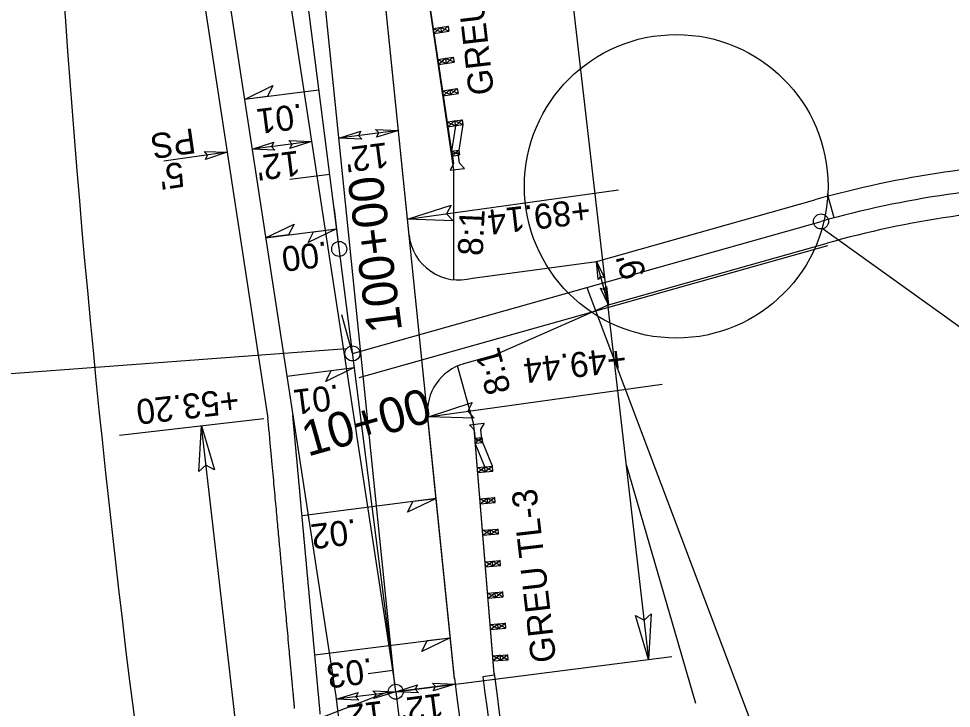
# Model space of a CAD drawing. Extents: x 472216 to 481979, y 489069 to 507339.
# Drawn here: x 478137.1 to 478323.6, y 496510.4 to 496648.4 of the extents above; entities that cross this region are included whole.
import ezdxf

# ---------------------------------------------------------------- set-up
doc = ezdxf.new("R2010")
doc.units = 0
for name, color, linetype in [('Old_Level_12', 7, 'Continuous'), ('Prop Drainage Structure Drop Inlet Grate 2 Narrow Slots and Sag Grates 840 24 CELL', 7, 'Continuous'), ('Prop Drainage Structure Drop Inlet Grate 2 Wide Slots and Sag Grates 840 22 Label', 7, 'Continuous'), ('Prop Drainage Structure Outlet Berm Ditch 850 10 CELL', 7, 'Continuous'), ('Prop Drainage Structure Pipe CSP 15in', 7, 'Continuous'), ('Prop Drainage Structure Pipe Plug CELL', 7, 'Continuous'), ('Prop Drainage Structure Pipe RCP 15in Class III Label', 7, 'Continuous'), ('Prop Drainage Structure Pipe RCP 24in Class III Label', 7, 'Continuous'), ('Prop Drainage Structure Tops and Inverts LABEL', 7, 'Continuous'), ('Prop Earthen Structure False Sump CELL', 7, 'Continuous'), ('Prop Erosion Embankment Toe Protection CELL', 7, 'Continuous'), ('Prop Erosion Embankment Toe Protection Label', 7, 'Continuous'), ('Sheet Block Revision CELL', 7, 'Continuous'), ('Sheet Clip Boundary CELL', 7, 'Continuous'), ('Sheet North Arrow Point CELL', 7, 'Continuous'), ('Sheet PE Seal Cell', 7, 'Continuous'), ('Sheet Plot Border Outside CELL', 7, 'Continuous'), ('Sheet Profile Grid Major CELL', 7, 'Continuous'), ('Sheet Profile Grid Minor CELL', 7, 'Continuous')]:
    doc.layers.add(name, color=color, linetype=linetype)

msp = doc.modelspace()

# ---------------------------------------------------------------- linework, layer by layer
at = {"layer": 'Old_Level_12'}
for p, q in [((478297.93, 496606.35), (478390.25, 496539.95)), ((478250.68, 496594.6), (478296.57, 496473.15)), ((478202.66, 496582.32), (478013.22, 496568.17)), ((478210.98, 496513.77), (478064.67, 496457.06))]:
    msp.add_line(p, q, dxfattribs=at)
for centre in [(478297.52, 496607.8), (478201.18, 496602.31), (478201.18, 496602.31), (478201.18, 496602.31), (478203.84, 496581.41), (478212.48, 496513.77), (478212.48, 496513.77)]:
    msp.add_circle(centre, 1.5, dxfattribs=at)
at = {"layer": 'Prop Drainage Structure Drop Inlet Grate 2 Narrow Slots and Sag Grates 840 24 CELL'}
for points in [[(478182.24, 496632.22), (478187.94, 496634.97), (478186.83, 496632.81)], [(478186.48, 496604.54), (478192.18, 496607.29), (478191.07, 496605.13)], [(478200.65, 496606.35), (478194.95, 496603.61), (478196.06, 496605.76)], [(478204.2, 496578.57), (478198.5, 496575.83), (478199.61, 496577.99)], [(478220.54, 496552.43), (478214.84, 496549.69), (478215.95, 496551.85)], [(478223.39, 496524.57), (478217.69, 496521.83), (478218.8, 496523.99)]]:
    msp.add_lwpolyline(points, close=True, dxfattribs=at)
at = {"layer": 'Prop Drainage Structure Drop Inlet Grate 2 Wide Slots and Sag Grates 840 22 Label'}
for p, q in [((478182.23, 496632.23), (478197.11, 496634.13)), ((478186.47, 496604.54), (478200.66, 496606.35)), ((478190.71, 496576.85), (478204.21, 496578.58)), ((478193.75, 496549.01), (478220.55, 496552.44)), ((478196.31, 496521.11), (478223.4, 496524.57))]:
    msp.add_line(p, q, dxfattribs=at)
at = {"layer": 'Prop Drainage Structure Outlet Berm Ditch 850 10 CELL'}
for points in [[(478205.68, 496624.29), (478201.12, 496624.49), (478205.5, 496625.85), (478205.03, 496624.99)], [(478208.46, 496626.2), (478213.02, 496626.01), (478208.64, 496624.64), (478209.1, 496625.5)], [(478188.32, 496622.07), (478183.76, 496622.27), (478188.14, 496623.64), (478187.68, 496622.77)], [(478191.1, 496623.99), (478195.66, 496623.79), (478191.28, 496622.42), (478191.75, 496623.29)], [(478174.23, 496621.78), (478178.8, 496621.64), (478174.43, 496620.21), (478174.88, 496621.09)], [(478223.97, 496607.94), (478214.84, 496608.24), (478223.59, 496611.07), (478222.67, 496609.32)], [(478252.98, 496596.18), (478252.6, 496599.82), (478254.2, 496596.5), (478253.46, 496596.77)], [(478254.66, 496594.79), (478255.04, 496591.15), (478253.44, 496594.46), (478254.18, 496594.19)], [(478228.18, 496568.45), (478219.05, 496568.75), (478227.8, 496571.58), (478226.88, 496569.84)], [(478173.13, 496557.83), (478173.63, 496566.95), (478176.27, 496558.14), (478174.54, 496559.1)], [(478263.55, 496529.35), (478263.04, 496520.23), (478260.42, 496529.03), (478262.14, 496528.08)], [(478217.04, 496513.57), (478212.48, 496513.77), (478216.87, 496515.14), (478216.4, 496514.27)], [(478219.83, 496515.49), (478224.39, 496515.29), (478220, 496513.93), (478220.47, 496514.79)], [(478205.14, 496512.05), (478200.57, 496512.25), (478204.96, 496513.62), (478204.49, 496512.75)], [(478207.92, 496513.97), (478212.48, 496513.77), (478208.09, 496512.41), (478208.56, 496513.27)]]:
    msp.add_lwpolyline(points, close=True, dxfattribs=at)
at = {"layer": 'Prop Drainage Structure Pipe CSP 15in'}
msp.add_line((478224.25, 496516.32), (478199.81, 496755.15), dxfattribs=at)
at = {"layer": 'Prop Drainage Structure Pipe Plug CELL'}
for p, q in [((478216.81, 496667.61), (478223.69, 496621.37)), ((478219.97, 496646.4), (478222.97, 496646.85)), ((478219.97, 496646.4), (478220.11, 496645.41)), ((478219.97, 496646.4), (478221.61, 496645.63)), ((478221.47, 496646.62), (478220.11, 496645.41)), ((478220.11, 496645.41), (478223.12, 496645.86)), ((478221.47, 496646.62), (478221.61, 496645.63)), ((478223.12, 496645.86), (478221.47, 496646.62)), ((478221.61, 496645.63), (478222.97, 496646.85)), ((478222.97, 496646.85), (478223.12, 496645.86)), ((478220.89, 496640.17), (478224, 496640.63)), ((478220.89, 496640.17), (478222.59, 496639.41)), ((478222.45, 496640.4), (478221.04, 496639.18)), ((478222.45, 496640.4), (478222.59, 496639.41)), ((478224.14, 496639.64), (478222.45, 496640.4)), ((478222.59, 496639.41), (478224, 496640.63)), ((478224, 496640.63), (478224.14, 496639.64)), ((478221.04, 496639.18), (478224.14, 496639.64)), ((478221.82, 496633.93), (478224.79, 496634.38)), ((478223.45, 496633.17), (478224.79, 496634.38)), ((478224.79, 496634.38), (478224.94, 496633.39)), ((478221.82, 496633.93), (478223.45, 496633.17)), ((478223.31, 496634.15), (478221.97, 496632.94)), ((478221.97, 496632.94), (478224.94, 496633.39)), ((478223.31, 496634.15), (478223.45, 496633.17)), ((478224.94, 496633.39), (478223.31, 496634.15)), ((478222.75, 496627.7), (478225.78, 496628.15)), ((478222.75, 496627.7), (478224.41, 496626.94)), ((478224.27, 496627.93), (478222.9, 496626.71)), ((478222.9, 496626.71), (478225.93, 496627.16)), ((478224.41, 496626.94), (478223.62, 496621.86)), ((478224.27, 496627.93), (478224.41, 496626.94)), ((478225.93, 496627.16), (478224.27, 496627.93)), ((478224.41, 496626.94), (478225.78, 496628.15)), ((478225.93, 496627.16), (478225.1, 496622.09)), ((478225.78, 496628.15), (478225.93, 496627.16)), ((478223.62, 496621.86), (478225.1, 496622.09)), ((478225.25, 496621.1), (478223.62, 496621.86)), ((478223.77, 496620.88), (478225.1, 496622.09)), ((478224.38, 496621.43), (478223.77, 496621.35)), ((478223.77, 496621.35), (478224.04, 496619.32)), ((478224.98, 496621.51), (478224.38, 496621.43)), ((478225.25, 496619.48), (478224.98, 496621.51)), ((478225.1, 496622.09), (478225.18, 496621.59)), ((478225.1, 496622.09), (478225.25, 496621.1)), ((478223.77, 496620.88), (478225.25, 496621.1)), ((478226.25, 496618.42), (478225.25, 496619.48)), ((478224.04, 496619.32), (478223.34, 496618.04)), ((478223.34, 496618.04), (478226.25, 496618.42)), ((478227.24, 496567.15), (478230.16, 496567.44)), ((478230.16, 496567.44), (478229.43, 496566.18)), ((478228.21, 496566.06), (478227.24, 496567.15)), ((478228.41, 496564.03), (478228.21, 496566.06)), ((478229.43, 496566.18), (478229.63, 496564.15)), ((478228.3, 496564.49), (478229.8, 496564.61)), ((478228.3, 496564.49), (478229.88, 496563.61)), ((478232.18, 496517.39), (478228.34, 496563.99)), ((478229.8, 496564.61), (478228.38, 496563.49)), ((478228.38, 496563.49), (478229.88, 496563.61)), ((478230.31, 496558.73), (478228.38, 496563.49)), ((478229.02, 496564.09), (478228.41, 496564.03)), ((478229.63, 496564.15), (478229.02, 496564.09)), ((478229.88, 496563.61), (478229.8, 496564.61)), ((478229.88, 496563.61), (478229.84, 496564.11)), ((478231.84, 496558.86), (478229.88, 496563.61)), ((478228.79, 496558.61), (478231.84, 496558.86)), ((478230.39, 496557.74), (478228.79, 496558.61)), ((478228.87, 496557.61), (478230.31, 496558.73)), ((478230.39, 496557.74), (478230.31, 496558.73)), ((478230.31, 496558.73), (478231.92, 496557.86)), ((478231.84, 496558.86), (478230.39, 496557.74)), ((478231.92, 496557.86), (478231.84, 496558.86)), ((478228.87, 496557.61), (478231.92, 496557.86)), ((478229.3, 496552.33), (478232.29, 496552.57)), ((478230.88, 496551.45), (478229.3, 496552.33)), ((478229.38, 496551.33), (478230.8, 496552.45)), ((478230.88, 496551.45), (478230.8, 496552.45)), ((478230.8, 496552.45), (478232.37, 496551.57)), ((478232.29, 496552.57), (478230.88, 496551.45)), ((478232.37, 496551.57), (478232.29, 496552.57)), ((478229.38, 496551.33), (478232.37, 496551.57)), ((478229.82, 496546.05), (478232.95, 496546.3)), ((478231.47, 496545.18), (478229.82, 496546.05)), ((478229.9, 496545.05), (478231.38, 496546.17)), ((478229.9, 496545.05), (478233.03, 496545.31)), ((478231.47, 496545.18), (478231.38, 496546.17)), ((478231.38, 496546.17), (478233.03, 496545.31)), ((478232.95, 496546.3), (478231.47, 496545.18)), ((478233.03, 496545.31), (478232.95, 496546.3)), ((478230.34, 496539.77), (478233.36, 496540.01)), ((478230.42, 496538.77), (478230.34, 496539.77)), ((478231.93, 496538.89), (478230.34, 496539.77)), ((478230.42, 496538.77), (478231.85, 496539.89)), ((478231.93, 496538.89), (478231.85, 496539.89)), ((478231.85, 496539.89), (478233.44, 496539.02)), ((478233.36, 496540.01), (478231.93, 496538.89)), ((478233.44, 496539.02), (478233.36, 496540.01)), ((478230.42, 496538.77), (478233.44, 496539.02)), ((478230.85, 496533.49), (478233.89, 496533.74)), ((478233.89, 496533.74), (478232.46, 496532.61)), ((478233.97, 496532.74), (478233.89, 496533.74)), ((478232.46, 496532.61), (478230.85, 496533.49)), ((478230.94, 496532.49), (478232.37, 496533.61)), ((478230.94, 496532.49), (478233.97, 496532.74)), ((478232.46, 496532.61), (478232.37, 496533.61)), ((478232.37, 496533.61), (478233.97, 496532.74)), ((478231.37, 496527.21), (478234.41, 496527.46)), ((478232.97, 496526.33), (478231.37, 496527.21)), ((478231.45, 496526.21), (478232.89, 496527.33)), ((478231.45, 496526.21), (478234.5, 496526.46)), ((478232.97, 496526.33), (478232.89, 496527.33)), ((478232.89, 496527.33), (478234.5, 496526.46)), ((478234.41, 496527.46), (478232.97, 496526.33)), ((478234.5, 496526.46), (478234.41, 496527.46)), ((478231.89, 496520.93), (478234.88, 496521.17)), ((478231.89, 496520.93), (478233.38, 496521.05)), ((478231.97, 496519.93), (478231.89, 496520.93)), ((478233.47, 496520.05), (478231.89, 496520.93)), ((478233.38, 496521.05), (478231.97, 496519.93)), ((478233.47, 496520.05), (478233.38, 496521.05)), ((478233.38, 496521.05), (478234.96, 496520.17)), ((478234.88, 496521.17), (478233.47, 496520.05)), ((478234.96, 496520.17), (478234.88, 496521.17)), ((478231.97, 496519.93), (478234.96, 496520.17))]:
    msp.add_line(p, q, dxfattribs=at)
at = {"layer": 'Prop Drainage Structure Pipe RCP 15in Class III Label'}
for p, q in [((478212.31, 496515.1), (478187.87, 496753.93)), ((478212.31, 496515.1), (478187.87, 496753.93)), ((478175.97, 496752.41), (478212.31, 496515.1)), ((478175.97, 496752.41), (478212.31, 496515.1))]:
    msp.add_line(p, q, dxfattribs=at)
at = {"layer": 'Prop Drainage Structure Pipe RCP 24in Class III Label'}
for p, q in [((478213.44, 496621.97), (478199.79, 496755.3)), ((478176.47, 496669.82), (478191.9, 496569.07)), ((478215.16, 496605.08), (478213.44, 496621.97)), ((478252.6, 496599.82), (478296.3, 496612.13)), ((478255.04, 496591.15), (478298.74, 496603.46)), ((478227.82, 496596.47), (478252.6, 496599.82)), ((478232.16, 496581.07), (478255.04, 496591.15)), ((478226.12, 496579.37), (478232.16, 496581.07)), ((478224.23, 496516.48), (478218.88, 496568.73)), ((478232.22, 496517.06), (478229.91, 496516.76))]:
    msp.add_line(p, q, dxfattribs=at)
for centre, radius, start, end in [((478351.75, 496415.29), 204.5, 90.8659, 105.7331), ((478351.75, 496415.29), 195.5, 90.8659, 105.7331), ((478225.11, 496606.1), 10, 185.8426, 285.7331), ((478228.83, 496569.74), 10, 105.7331, 185.8426), ((481188.33, 496893.65), 2988, 187.25158, 192.08827)]:
    msp.add_arc(centre, radius, start, end, dxfattribs=at)
msp.add_open_spline([(478197.4, 496509.27), (478197.38, 496509.55), (478197.35, 496509.82), (478197.33, 496510.09), (478197.3, 496510.36), (478197.28, 496510.63), (478197.25, 496510.9), (478197.23, 496511.17), (478197.2, 496511.44), (478197.18, 496511.71), (478197.15, 496511.98), (478197.13, 496512.25), (478197.1, 496512.52), (478197.08, 496512.79), (478197.05, 496513.06), (478197.03, 496513.33), (478197, 496513.6), (478196.98, 496513.87), (478196.95, 496514.13), (478196.93, 496514.4), (478196.9, 496514.67), (478196.88, 496514.94), (478196.85, 496515.21), (478196.83, 496515.48), (478196.81, 496515.75), (478196.78, 496516.02), (478196.76, 496516.29), (478196.73, 496516.56), (478196.71, 496516.83), (478196.68, 496517.1), (478196.66, 496517.37), (478196.63, 496517.64), (478196.61, 496517.91), (478196.58, 496518.17), (478196.56, 496518.44), (478196.53, 496518.71), (478196.51, 496518.98), (478196.48, 496519.25), (478196.46, 496519.52), (478196.43, 496519.79), (478196.41, 496520.06), (478196.38, 496520.33), (478196.36, 496520.6), (478196.34, 496520.87), (478196.31, 496521.14), (478196.29, 496521.41), (478196.26, 496521.68), (478196.24, 496521.94), (478196.21, 496522.21), (478196.19, 496522.48), (478196.16, 496522.75), (478196.14, 496523.02), (478196.11, 496523.29), (478196.09, 496523.56), (478196.06, 496523.83), (478196.04, 496524.1), (478196.01, 496524.37), (478195.99, 496524.64), (478195.96, 496524.91), (478195.94, 496525.18), (478195.91, 496525.45), (478195.89, 496525.71), (478195.86, 496525.98), (478195.84, 496526.25), (478195.82, 496526.52), (478195.79, 496526.79), (478195.77, 496527.06), (478195.74, 496527.33), (478195.72, 496527.6), (478195.69, 496527.87), (478195.67, 496528.14), (478195.64, 496528.41), (478195.62, 496528.68), (478195.59, 496528.95), (478195.57, 496529.22), (478195.54, 496529.49), (478195.52, 496529.75), (478195.49, 496530.02), (478195.47, 496530.29), (478195.44, 496530.56), (478195.42, 496530.83), (478195.39, 496531.1), (478195.37, 496531.37), (478195.34, 496531.64), (478195.32, 496531.91), (478195.3, 496532.18), (478195.27, 496532.45), (478195.25, 496532.72), (478195.22, 496532.99), (478195.2, 496533.26), (478195.17, 496533.52), (478195.15, 496533.79), (478195.12, 496534.06), (478195.1, 496534.33), (478195.07, 496534.6), (478195.05, 496534.87), (478195.02, 496535.14), (478195, 496535.41), (478194.97, 496535.68), (478194.95, 496535.95), (478194.92, 496536.22), (478194.9, 496536.49), (478194.87, 496536.76), (478194.85, 496537.03), (478194.82, 496537.3), (478194.8, 496537.56), (478194.78, 496537.83), (478194.75, 496538.1), (478194.73, 496538.37), (478194.7, 496538.64), (478194.68, 496538.91), (478194.65, 496539.18), (478194.63, 496539.45), (478194.6, 496539.72), (478194.58, 496539.99), (478194.55, 496540.26), (478194.53, 496540.53), (478194.5, 496540.8), (478194.48, 496541.07), (478194.45, 496541.33), (478194.43, 496541.6), (478194.4, 496541.87), (478194.38, 496542.14), (478194.35, 496542.41), (478194.33, 496542.68), (478194.3, 496542.95), (478194.28, 496543.22), (478194.26, 496543.49), (478194.23, 496543.76), (478194.21, 496544.03), (478194.18, 496544.3), (478194.16, 496544.57), (478194.13, 496544.84), (478194.11, 496545.1), (478194.08, 496545.37), (478194.06, 496545.64), (478194.03, 496545.91), (478194.01, 496546.18), (478193.98, 496546.45), (478193.96, 496546.72), (478193.93, 496546.99), (478193.91, 496547.26), (478193.88, 496547.53), (478193.86, 496547.8), (478193.83, 496548.07), (478193.81, 496548.34), (478193.79, 496548.61), (478193.76, 496548.88), (478193.74, 496549.14), (478193.71, 496549.41), (478193.69, 496549.68), (478193.66, 496549.95), (478193.64, 496550.22), (478193.61, 496550.49), (478193.59, 496550.76), (478193.56, 496551.03), (478193.54, 496551.3), (478193.51, 496551.57), (478193.49, 496551.84), (478193.46, 496552.11), (478193.44, 496552.38), (478193.41, 496552.65), (478193.39, 496552.91), (478193.36, 496553.18), (478193.34, 496553.45), (478193.31, 496553.72), (478193.29, 496553.99), (478193.27, 496554.26), (478193.24, 496554.53), (478193.22, 496554.8), (478193.19, 496555.07), (478193.17, 496555.34), (478193.14, 496555.61), (478193.12, 496555.88), (478193.09, 496556.15), (478193.07, 496556.42), (478193.04, 496556.68), (478193.02, 496556.95), (478192.99, 496557.22), (478192.97, 496557.49), (478192.94, 496557.76), (478192.92, 496558.03), (478192.89, 496558.3), (478192.87, 496558.57), (478192.84, 496558.84), (478192.82, 496559.11), (478192.79, 496559.38), (478192.77, 496559.65), (478192.75, 496559.92), (478192.72, 496560.19), (478192.7, 496560.46), (478192.67, 496560.72), (478192.65, 496560.99), (478192.62, 496561.26), (478192.6, 496561.53), (478192.57, 496561.8), (478192.55, 496562.07), (478192.52, 496562.34), (478192.5, 496562.61), (478192.47, 496562.88), (478192.45, 496563.15), (478192.42, 496563.42), (478192.4, 496563.69), (478192.37, 496563.96), (478192.35, 496564.23), (478192.32, 496564.49), (478192.3, 496564.76), (478192.27, 496565.03), (478192.25, 496565.3), (478192.23, 496565.57), (478192.2, 496565.84), (478192.18, 496566.11), (478192.15, 496566.38), (478192.13, 496566.65), (478192.1, 496566.92), (478192.08, 496567.19), (478192.05, 496567.46), (478192, 496568), (478191.95, 496568.53), (478191.9, 496569.07)], degree=3, dxfattribs=at)
at = {"layer": 'Prop Drainage Structure Tops and Inverts LABEL'}
msp.add_arc((481188.33, 496893.65), 2980, 187.25347, 192.08827, dxfattribs=at)
at = {"layer": 'Prop Earthen Structure False Sump CELL'}
msp.add_arc((481188.33, 496893.65), 2982.33, 187.25998, 191.26122, dxfattribs=at)
at = {"layer": 'Prop Erosion Embankment Toe Protection CELL'}
for p, q in [((478170.22, 496677.63), (478186.94, 496568.46)), ((478224.13, 496618.15), (478216.81, 496667.61)), ((478228.08, 496567.23), (478224.86, 496578.92)), ((478232.18, 496517.37), (478228.08, 496567.23)), ((478191.97, 496513.68), (478191.97, 496513.68)), ((478192.05, 496512.87), (478192.05, 496512.87)), ((478192.12, 496512.06), (478192.12, 496512.06))]:
    msp.add_line(p, q, dxfattribs=at)
msp.add_lwpolyline([(478192.2, 496511.25), (478192.2, 496511.25), (478192.2, 496511.25)], dxfattribs=at)
msp.add_arc((481188.33, 496893.65), 2980, 187.25398, 192.08827, dxfattribs=at)
msp.add_spline([(478224.08, 496596.15), (478224.08, 496596.34), (478224.08, 496597.03), (478224.08, 496597.71), (478224.08, 496598.39), (478224.09, 496599.07), (478224.09, 496599.75), (478224.09, 496600.43), (478224.09, 496601.11), (478224.09, 496601.8), (478224.09, 496602.48), (478224.09, 496603.16), (478224.1, 496603.84), (478224.1, 496604.52), (478224.1, 496605.2), (478224.1, 496605.88), (478224.1, 496606.57), (478224.1, 496607.25), (478224.11, 496607.93), (478224.11, 496608.61), (478224.11, 496609.29), (478224.11, 496609.97), (478224.11, 496610.65), (478224.11, 496611.33), (478224.12, 496612.02), (478224.12, 496612.7), (478224.12, 496613.38), (478224.12, 496614.06), (478224.12, 496614.74), (478224.12, 496615.42), (478224.12, 496616.1), (478224.13, 496616.79), (478224.13, 496618.15)], degree=3, dxfattribs=at)
for points in [[(478191.97, 496513.68), (478190.3, 496531.94), (478188.62, 496550.2), (478186.94, 496568.46)], [(478192.05, 496512.87), (478192.02, 496513.14), (478192, 496513.41), (478191.97, 496513.68)], [(478192.12, 496512.06), (478192.1, 496512.33), (478192.07, 496512.6), (478192.05, 496512.87)], [(478192.2, 496511.25), (478192.17, 496511.52), (478192.15, 496511.79), (478192.12, 496512.06)], [(478192.27, 496510.44), (478192.25, 496510.71), (478192.22, 496510.98), (478192.2, 496511.25)]]:
    msp.add_open_spline(points, degree=2, dxfattribs=at)
at = {"layer": 'Prop Erosion Embankment Toe Protection Label'}
msp.add_line((478191.9, 496569.07), (478200.45, 496513.29), dxfattribs=at)
msp.add_arc((481188.33, 496893.65), 3012, 187.25212, 191.90666, dxfattribs=at)
at = {"layer": 'Sheet Block Revision CELL'}
for p, q in [((478235.43, 496759.74), (478263.04, 496520.23)), ((478213.02, 496626.01), (478201.12, 496624.49)), ((478195.66, 496623.79), (478183.76, 496622.27)), ((478178.8, 496621.64), (478166.11, 496619.85)), ((478214.84, 496608.24), (478257.04, 496614.1)), ((478255.04, 496591.15), (478252.6, 496599.82)), ((478254.69, 496592.39), (478252.95, 496598.58)), ((478218.88, 496568.73), (478265.76, 496575.24)), ((478157.24, 496565.04), (478186.14, 496568.4)), ((478210.95, 496243.22), (478173.63, 496566.95)), ((478258.55, 496559.17), (478272.43, 496511.45)), ((478212.48, 496513.77), (478267.66, 496520.82)), ((478224.39, 496515.29), (478212.48, 496513.77)), ((478212.48, 496513.77), (478200.57, 496512.25))]:
    msp.add_line(p, q, dxfattribs=at)
at = {"layer": 'Sheet Clip Boundary CELL'}
msp.add_line((478205.2, 496576.59), (478298.88, 496602.98), dxfattribs=at)
at = {"layer": 'Sheet North Arrow Point CELL'}
for p, q in [((478212.48, 496513.77), (478060.46, 497704.67)), ((478203.84, 496581.41), (478297.52, 496607.8))]:
    msp.add_line(p, q, dxfattribs=at)
for centre, radius, start, end in [((480640.23, 496823.91), 2500, 180.18571, 188.99254), ((478351.75, 496415.29), 200, 90.8659, 105.7331), ((481188.33, 496893.65), 3000, 187.27466, 192.08827)]:
    msp.add_arc(centre, radius, start, end, dxfattribs=at)
at = {"layer": 'Sheet PE Seal Cell'}
for p, q in [((478300.13, 496608.51), (478298.84, 496613.34)), ((478211.94, 496518), (478206.98, 496517.37))]:
    msp.add_line(p, q, dxfattribs=at)
at = {"layer": 'Sheet Plot Border Outside CELL'}
msp.add_circle((478268.57, 496614.83), 30.35, dxfattribs=at)
at = {"layer": 'Sheet Profile Grid Minor CELL'}
for p, q in [((478199.28, 496617.19), (478191.34, 496616.18)), ((478201.18, 496602.31), (478200.26, 496610.26)), ((478203.84, 496581.41), (478201.68, 496589.11))]:
    msp.add_line(p, q, dxfattribs=at)

# ---------------------------------------------------------------- texts
at = {"layer": 'Prop Drainage Structure Drop Inlet Grate 2 Narrow Slots and Sag Grates 840 24 CELL'}
for s, p in [('.01', (478193.66, 496631.39)), ('.00', (478198.65, 496603.84)), ('.01', (478201, 496575.24)), ('.02', (478204.47, 496548.35)), ('.03', (478207.65, 496520.52))]:
    msp.add_text(s, height=5, rotation=187.2319, dxfattribs=at).set_placement(p)
at = {"layer": 'Prop Drainage Structure Pipe CSP 15in'}
for s, rotation, p in [('PS', 188.0158, (478172.07, 496626.47)), ("12'", 187.292, (478210.74, 496623.64)), ("12'", 187.2747, (478193.01, 496622)), ("5'", 188.0158, (478169.83, 496619.75)), ('+89.14', 186.632, (478251.11, 496612.45)), ('8:1', 87.4145, (478229.87, 496600.85)), ("9'", 105.7331, (478262.59, 496597.09)), ('8:1', 105.3419, (478235.55, 496573.96)), ('+49.44', 186.632, (478258.31, 496582.77)), ('+53.20', 186.632, (478180.86, 496574.5)), ("12'", 187.2747, (478221.73, 496513.5)), ("12'", 187.2747, (478209.83, 496511.98))]:
    msp.add_text(s, height=5, rotation=rotation, dxfattribs=at).set_placement(p)
at = {"layer": 'Prop Drainage Structure Pipe Plug CELL'}
for p in [(478232.15, 496633.36), (478244.59, 496519.86)]:
    msp.add_text('GREU TL-3', height=5, rotation=96.576, dxfattribs=at).set_placement(p)
at = {"layer": 'Sheet Profile Grid Major CELL'}
for s, rotation, p in [('100+00', 97.2747, (478213.78, 496586.01)), ('10+00', 15.7331, (478194.89, 496560.76))]:
    msp.add_text(s, height=7, rotation=rotation, dxfattribs=at).set_placement(p)

doc.saveas('drawing.dxf')
